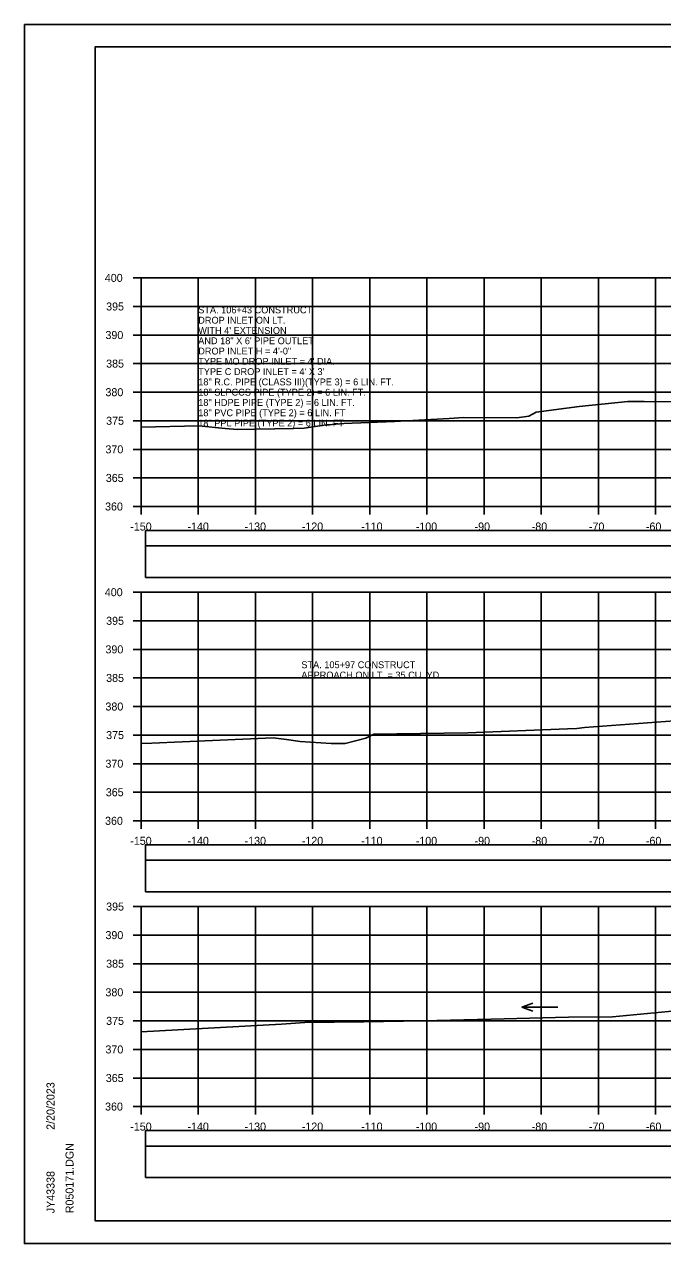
# Model space of a CAD drawing. Extents: x -37291014 to -37290680, y -936053 to -933067.
# Drawn here: x -37291013.5 to -37290901.9, y -934773.3 to -934559.9 of the extents above; entities that cross this region are included whole.
import ezdxf

# ---------------------------------------------------------------- set-up
doc = ezdxf.new("R2010")
doc.units = 0
for name, color, linetype in [('Default', 7, 'Continuous'), ('R_Axis', 7, 'Continuous'), ('R_Axis Annot', 7, 'Continuous'), ('R_Border', 7, 'Continuous'), ('R_Exist Surface', 7, 'Continuous'), ('R_Grid', 7, 'Continuous'), ('R_No Plot', 7, 'Continuous'), ('R_Water Annot', 7, 'Continuous')]:
    doc.layers.add(name, color=color, linetype=linetype)

msp = doc.modelspace()

# ---------------------------------------------------------------- linework, layer by layer
at = {"layer": 'Default'}
for points in [[(-37290992.31, -934651.2), (-37290693.89, -934651.2), (-37290693.89, -934648.5), (-37290992.31, -934648.5)], [(-37290992.31, -934656.72), (-37290693.89, -934656.72), (-37290693.89, -934651.2), (-37290992.31, -934651.2)], [(-37290992.31, -934706.2), (-37290693.89, -934706.2), (-37290693.89, -934703.5), (-37290992.31, -934703.5)], [(-37290992.31, -934711.72), (-37290693.89, -934711.72), (-37290693.89, -934706.2), (-37290992.31, -934706.2)], [(-37290992.31, -934756.2), (-37290693.89, -934756.2), (-37290693.89, -934753.5), (-37290992.31, -934753.5)], [(-37290992.31, -934761.72), (-37290693.89, -934761.72), (-37290693.89, -934756.2), (-37290992.31, -934756.2)]]:
    msp.add_lwpolyline(points, close=True, dxfattribs=at)
at = {"layer": 'R_Axis'}
for p, q in [((-37290994.5, -934604.3), (-37290993.1, -934604.3)), ((-37290993.1, -934644.3), (-37290993.1, -934604.3)), ((-37290994.5, -934609.3), (-37290993.1, -934609.3)), ((-37290994.5, -934614.3), (-37290993.1, -934614.3)), ((-37290994.5, -934619.3), (-37290993.1, -934619.3)), ((-37290994.5, -934624.3), (-37290993.1, -934624.3)), ((-37290994.5, -934629.3), (-37290993.1, -934629.3)), ((-37290994.5, -934634.3), (-37290993.1, -934634.3)), ((-37290994.5, -934639.3), (-37290993.1, -934639.3)), ((-37290994.5, -934644.3), (-37290993.1, -934644.3)), ((-37290993.1, -934644.3), (-37290693.1, -934644.3)), ((-37290993.1, -934645.7), (-37290993.1, -934644.3)), ((-37290983.1, -934645.7), (-37290983.1, -934644.3)), ((-37290973.1, -934645.7), (-37290973.1, -934644.3)), ((-37290963.1, -934645.7), (-37290963.1, -934644.3)), ((-37290953.1, -934645.7), (-37290953.1, -934644.3)), ((-37290943.1, -934645.7), (-37290943.1, -934644.3)), ((-37290933.1, -934645.7), (-37290933.1, -934644.3)), ((-37290923.1, -934645.7), (-37290923.1, -934644.3)), ((-37290913.1, -934645.7), (-37290913.1, -934644.3)), ((-37290903.1, -934645.7), (-37290903.1, -934644.3)), ((-37290994.5, -934659.3), (-37290993.1, -934659.3)), ((-37290993.1, -934699.3), (-37290993.1, -934659.3)), ((-37290994.5, -934664.3), (-37290993.1, -934664.3)), ((-37290994.5, -934669.3), (-37290993.1, -934669.3)), ((-37290994.5, -934674.3), (-37290993.1, -934674.3)), ((-37290994.5, -934679.3), (-37290993.1, -934679.3)), ((-37290994.5, -934684.3), (-37290993.1, -934684.3)), ((-37290994.5, -934689.3), (-37290993.1, -934689.3)), ((-37290994.5, -934694.3), (-37290993.1, -934694.3)), ((-37290994.5, -934699.3), (-37290993.1, -934699.3)), ((-37290993.1, -934699.3), (-37290693.1, -934699.3)), ((-37290993.1, -934700.7), (-37290993.1, -934699.3)), ((-37290983.1, -934700.7), (-37290983.1, -934699.3)), ((-37290973.1, -934700.7), (-37290973.1, -934699.3)), ((-37290963.1, -934700.7), (-37290963.1, -934699.3)), ((-37290953.1, -934700.7), (-37290953.1, -934699.3)), ((-37290943.1, -934700.7), (-37290943.1, -934699.3)), ((-37290933.1, -934700.7), (-37290933.1, -934699.3)), ((-37290923.1, -934700.7), (-37290923.1, -934699.3)), ((-37290913.1, -934700.7), (-37290913.1, -934699.3)), ((-37290903.1, -934700.7), (-37290903.1, -934699.3)), ((-37290994.5, -934714.3), (-37290993.1, -934714.3)), ((-37290993.1, -934749.3), (-37290993.1, -934714.3)), ((-37290994.5, -934719.3), (-37290993.1, -934719.3)), ((-37290994.5, -934724.3), (-37290993.1, -934724.3)), ((-37290994.5, -934729.3), (-37290993.1, -934729.3)), ((-37290994.5, -934734.3), (-37290993.1, -934734.3)), ((-37290994.5, -934739.3), (-37290993.1, -934739.3)), ((-37290994.5, -934744.3), (-37290993.1, -934744.3)), ((-37290994.5, -934749.3), (-37290993.1, -934749.3)), ((-37290993.1, -934749.3), (-37290693.1, -934749.3)), ((-37290993.1, -934750.7), (-37290993.1, -934749.3)), ((-37290983.1, -934750.7), (-37290983.1, -934749.3)), ((-37290973.1, -934750.7), (-37290973.1, -934749.3)), ((-37290963.1, -934750.7), (-37290963.1, -934749.3)), ((-37290953.1, -934750.7), (-37290953.1, -934749.3)), ((-37290943.1, -934750.7), (-37290943.1, -934749.3)), ((-37290933.1, -934750.7), (-37290933.1, -934749.3)), ((-37290923.1, -934750.7), (-37290923.1, -934749.3)), ((-37290913.1, -934750.7), (-37290913.1, -934749.3)), ((-37290903.1, -934750.7), (-37290903.1, -934749.3))]:
    msp.add_line(p, q, dxfattribs=at)
at = {"layer": 'R_Border'}
for p, q in [((-37291001.1, -934563.84), (-37290684.92, -934563.84)), ((-37291001.1, -934769.3), (-37291001.1, -934563.84)), ((-37291001.1, -934769.3), (-37291001.1, -934769.3)), ((-37290684.92, -934769.3), (-37291001.1, -934769.3))]:
    msp.add_line(p, q, dxfattribs=at)
at = {"layer": 'R_Exist Surface'}
for points in [[(-37290993.1, -934630.43), (-37290982.98, -934630.2), (-37290978.36, -934630.67), (-37290976.25, -934630.85), (-37290966.43, -934630.67), (-37290964.57, -934630.59), (-37290960.64, -934630.03), (-37290960.39, -934630), (-37290957.61, -934629.78), (-37290948.74, -934629.44), (-37290939.18, -934628.93), (-37290936.66, -934628.75), (-37290927.38, -934628.77), (-37290925.27, -934628.51), (-37290923.96, -934627.82), (-37290916.45, -934626.83), (-37290907.93, -934625.94), (-37290905.12, -934625.95), (-37290893.8, -934626)], [(-37290993.1, -934685.78), (-37290991.2, -934685.69), (-37290970, -934684.75), (-37290967.67, -934685.08), (-37290965.25, -934685.44), (-37290959.87, -934685.76), (-37290957.4, -934685.78), (-37290953.81, -934684.83), (-37290952.4, -934684.12), (-37290948.33, -934684.09), (-37290935.95, -934683.9), (-37290918.51, -934683.21), (-37290916.86, -934683.14), (-37290915.53, -934682.99), (-37290895.07, -934681.47)], [(-37290993.1, -934736.2), (-37290968.51, -934734.87), (-37290964.48, -934734.6), (-37290954.13, -934734.45), (-37290943.77, -934734.27), (-37290931.86, -934733.99), (-37290918.32, -934733.65), (-37290910.65, -934733.59), (-37290894.72, -934732.07)]]:
    msp.add_lwpolyline(points, dxfattribs=at)
at = {"layer": 'R_Grid'}
for p, q in [((-37290993.1, -934604.3), (-37290693.1, -934604.3)), ((-37290993.1, -934644.3), (-37290993.1, -934604.3)), ((-37290983.1, -934644.3), (-37290983.1, -934604.3)), ((-37290973.1, -934644.3), (-37290973.1, -934604.3)), ((-37290963.1, -934644.3), (-37290963.1, -934604.3)), ((-37290953.1, -934644.3), (-37290953.1, -934604.3)), ((-37290943.1, -934644.3), (-37290943.1, -934604.3)), ((-37290933.1, -934644.3), (-37290933.1, -934604.3)), ((-37290923.1, -934644.3), (-37290923.1, -934604.3)), ((-37290913.1, -934644.3), (-37290913.1, -934604.3)), ((-37290903.1, -934644.3), (-37290903.1, -934604.3)), ((-37290993.1, -934609.3), (-37290693.1, -934609.3)), ((-37290993.1, -934614.3), (-37290693.1, -934614.3)), ((-37290993.1, -934619.3), (-37290693.1, -934619.3)), ((-37290993.1, -934624.3), (-37290693.1, -934624.3)), ((-37290993.1, -934629.3), (-37290693.1, -934629.3)), ((-37290993.1, -934634.3), (-37290693.1, -934634.3)), ((-37290993.1, -934639.3), (-37290693.1, -934639.3)), ((-37290993.1, -934644.3), (-37290693.1, -934644.3)), ((-37290993.1, -934659.3), (-37290693.1, -934659.3)), ((-37290993.1, -934699.3), (-37290993.1, -934659.3)), ((-37290983.1, -934699.3), (-37290983.1, -934659.3)), ((-37290973.1, -934699.3), (-37290973.1, -934659.3)), ((-37290963.1, -934699.3), (-37290963.1, -934659.3)), ((-37290953.1, -934699.3), (-37290953.1, -934659.3)), ((-37290943.1, -934699.3), (-37290943.1, -934659.3)), ((-37290933.1, -934699.3), (-37290933.1, -934659.3)), ((-37290923.1, -934699.3), (-37290923.1, -934659.3)), ((-37290913.1, -934699.3), (-37290913.1, -934659.3)), ((-37290903.1, -934699.3), (-37290903.1, -934659.3)), ((-37290993.1, -934664.3), (-37290693.1, -934664.3)), ((-37290993.1, -934669.3), (-37290693.1, -934669.3)), ((-37290993.1, -934674.3), (-37290693.1, -934674.3)), ((-37290993.1, -934679.3), (-37290693.1, -934679.3)), ((-37290993.1, -934684.3), (-37290693.1, -934684.3)), ((-37290993.1, -934689.3), (-37290693.1, -934689.3)), ((-37290993.1, -934694.3), (-37290693.1, -934694.3)), ((-37290993.1, -934699.3), (-37290693.1, -934699.3)), ((-37290993.1, -934714.3), (-37290693.1, -934714.3)), ((-37290993.1, -934749.3), (-37290993.1, -934714.3)), ((-37290983.1, -934749.3), (-37290983.1, -934714.3)), ((-37290973.1, -934749.3), (-37290973.1, -934714.3)), ((-37290963.1, -934749.3), (-37290963.1, -934714.3)), ((-37290953.1, -934749.3), (-37290953.1, -934714.3)), ((-37290943.1, -934749.3), (-37290943.1, -934714.3)), ((-37290933.1, -934749.3), (-37290933.1, -934714.3)), ((-37290923.1, -934749.3), (-37290923.1, -934714.3)), ((-37290913.1, -934749.3), (-37290913.1, -934714.3)), ((-37290903.1, -934749.3), (-37290903.1, -934714.3)), ((-37290993.1, -934719.3), (-37290693.1, -934719.3)), ((-37290993.1, -934724.3), (-37290693.1, -934724.3)), ((-37290993.1, -934729.3), (-37290693.1, -934729.3)), ((-37290993.1, -934734.3), (-37290693.1, -934734.3)), ((-37290993.1, -934739.3), (-37290693.1, -934739.3)), ((-37290993.1, -934744.3), (-37290693.1, -934744.3)), ((-37290993.1, -934749.3), (-37290693.1, -934749.3))]:
    msp.add_line(p, q, dxfattribs=at)
at = {"layer": 'R_No Plot'}
for p, q in [((-37291013.5, -934559.94), (-37290680.17, -934559.94)), ((-37291013.5, -934773.27), (-37290680.17, -934773.27))]:
    msp.add_line(p, q, dxfattribs=at)
for points in [[(-37291013.51, -934559.94), (-37290680.17, -934559.94), (-37290680.17, -934773.28), (-37291013.51, -934773.28)], [(-37290767.18, -934563.84), (-37290747.56, -934563.84), (-37290747.56, -934573.72), (-37290731.45, -934573.72), (-37290708.25, -934573.72), (-37290708.25, -934598.05), (-37290684.92, -934598.05), (-37290684.92, -934769.3), (-37291001.1, -934769.3), (-37291001.1, -934563.84)]]:
    msp.add_lwpolyline(points, close=True, dxfattribs=at)
at = {"layer": 'R_Water Annot'}
for p, q in [((-37290926.47, -934731.92), (-37290924.55, -934731.22)), ((-37290920.19, -934731.92), (-37290926.47, -934731.92)), ((-37290926.47, -934731.92), (-37290924.55, -934732.62))]:
    msp.add_line(p, q, dxfattribs=at)

# ---------------------------------------------------------------- texts
at = {"layer": 'R_Axis Annot'}
for s, p in [('400', (-37290999.44, -934605)), ('395', (-37290999.21, -934610)), ('390', (-37290999.33, -934615)), ('385', (-37290999.21, -934620)), ('380', (-37290999.33, -934625)), ('375', (-37290999.21, -934630)), ('370', (-37290999.33, -934635)), ('365', (-37290999.27, -934640)), ('360', (-37290999.4, -934645)), ('-150', (-37290994.99, -934648.5)), ('-140', (-37290984.99, -934648.5)), ('-130', (-37290974.99, -934648.5)), ('-120', (-37290964.99, -934648.5)), ('-110', (-37290954.6, -934648.5)), ('-100', (-37290945.05, -934648.5)), ('-90', (-37290934.76, -934648.5)), ('-80', (-37290924.76, -934648.5)), ('-70', (-37290914.76, -934648.5)), ('-60', (-37290904.79, -934648.5)), ('400', (-37290999.44, -934660)), ('395', (-37290999.21, -934665)), ('390', (-37290999.33, -934670)), ('385', (-37290999.21, -934675)), ('380', (-37290999.33, -934680)), ('375', (-37290999.21, -934685)), ('370', (-37290999.33, -934690)), ('365', (-37290999.27, -934695)), ('360', (-37290999.4, -934700)), ('-150', (-37290994.99, -934703.5)), ('-140', (-37290984.99, -934703.5)), ('-130', (-37290974.99, -934703.5)), ('-120', (-37290964.99, -934703.5)), ('-110', (-37290954.6, -934703.5)), ('-100', (-37290945.05, -934703.5)), ('-90', (-37290934.76, -934703.5)), ('-80', (-37290924.76, -934703.5)), ('-70', (-37290914.76, -934703.5)), ('-60', (-37290904.79, -934703.5)), ('395', (-37290999.21, -934715)), ('390', (-37290999.33, -934720)), ('385', (-37290999.21, -934725)), ('380', (-37290999.33, -934730)), ('375', (-37290999.21, -934735)), ('370', (-37290999.33, -934740)), ('365', (-37290999.27, -934745)), ('360', (-37290999.4, -934750)), ('-150', (-37290994.99, -934753.5)), ('-140', (-37290984.99, -934753.5)), ('-130', (-37290974.99, -934753.5)), ('-120', (-37290964.99, -934753.5)), ('-110', (-37290954.6, -934753.5)), ('-100', (-37290945.05, -934753.5)), ('-90', (-37290934.76, -934753.5)), ('-80', (-37290924.76, -934753.5)), ('-70', (-37290914.76, -934753.5)), ('-60', (-37290904.79, -934753.5))]:
    msp.add_text(s, height=1.4, dxfattribs=at).set_placement(p)
at = {"layer": 'R_Border'}
for s, p in [('2/20/2023', (-37291008.24, -934753.37)), ('R050171.DGN', (-37291004.91, -934767.97)), ('JY43338', (-37291008.24, -934767.97))]:
    msp.add_text(s, height=1.4, rotation=90, dxfattribs=at).set_placement(p)
at = {"layer": 'R_Water Annot'}
for s, p in [('STA. 106+43 CONSTRUCT', (-37290983.1, -934610.5)), ('DROP INLET ON LT.', (-37290983.1, -934612.3)), ("WITH 4' EXTENSION", (-37290983.1, -934614.1)), ('AND 18" X 6\' PIPE OUTLET', (-37290983.1, -934615.9)), ('DROP INLET H = 4\'-0"', (-37290983.1, -934617.7)), ("TYPE MO DROP INLET = 4' DIA.", (-37290983.1, -934619.5)), ("TYPE C DROP INLET = 4' X 3'", (-37290983.1, -934621.3)), ('18" R.C. PIPE (CLASS III)(TYPE 3) = 6 LIN. FT.', (-37290983.1, -934623.1)), ('18" SLPCCS PIPE (TYPE 2) = 6 LIN. FT.', (-37290983.1, -934624.9)), ('18" HDPE PIPE (TYPE 2) = 6 LIN. FT.', (-37290983.1, -934626.7)), ('18" PVC PIPE (TYPE 2) = 6 LIN. FT', (-37290983.1, -934628.5)), ('18" PPL PIPE (TYPE 2) = 6 LIN. FT', (-37290983.1, -934630.3)), ('STA. 105+97 CONSTRUCT', (-37290965.06, -934672.59)), ('APPROACH ON LT. = 35 CU. YD.', (-37290965.06, -934674.39))]:
    msp.add_text(s, height=1.2, dxfattribs=at).set_placement(p)

doc.saveas('drawing.dxf')
